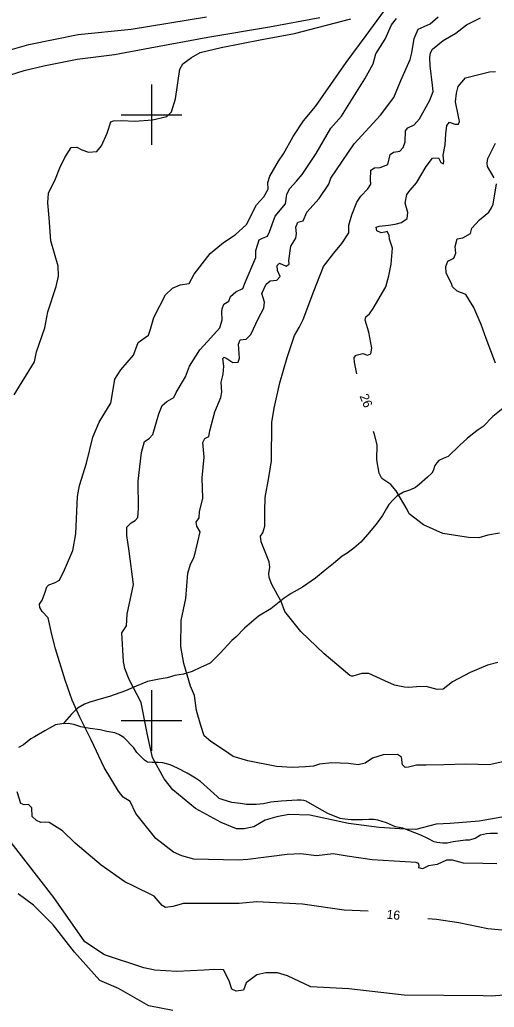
# Model space of a CAD drawing. Extents: x 646142 to 649934, y 5874075 to 5876351.
# Drawn here: x 647756.5 to 647913, y 5874505.3 to 5874831.3 of the extents above; entities that cross this region are included whole.
import ezdxf

# ---------------------------------------------------------------- set-up
doc = ezdxf.new("R2010")
doc.units = 0
for name, color, linetype in [('Niveau 1', 7, 'Continuous'), ('Niveau 2', 7, 'Continuous'), ('Niveau 22', 7, 'Continuous'), ('Niveau 61', 7, 'Continuous')]:
    doc.layers.add(name, color=color, linetype=linetype)

msp = doc.modelspace()

# ---------------------------------------------------------------- linework, layer by layer
at = {"layer": 'Niveau 1'}
for points in [[(647811.22, 5874713.4), (647812.51, 5874716.93), (647815.95, 5874722.32), (647818.47, 5874725.15), (647822.47, 5874729.66), (647823.25, 5874732.32), (647823.23, 5874734.89), (647823.24, 5874735.95), (647823.79, 5874737.42), (647825.45, 5874738.4), (647825.99, 5874739.98), (647827.83, 5874741.46), (647830.06, 5874742.62), (647830.92, 5874744.58), (647834.42, 5874752.8), (647834.42, 5874755.15), (647835.47, 5874758.66), (647836.59, 5874759.24), (647838.28, 5874759.88), (647838.95, 5874761.35), (647840.78, 5874766.47), (647844.23, 5874770.57), (647844.61, 5874773.78), (647845.6, 5874775.64), (647847.81, 5874778.09), (647849.7, 5874780.28), (647854.28, 5874787.19), (647859.18, 5874795.55), (647862.64, 5874799.54), (647870.32, 5874811.83), (647873.1, 5874816.8), (647873.94, 5874820.06), (647877.09, 5874824.96), (647877.09, 5874824.96), (647879.2, 5874829.64), (647880.85, 5874831.8)], [(647921.16, 5874569.04), (647908.05, 5874566.79), (647898.54, 5874565.95), (647893.89, 5874565.72), (647887.16, 5874563.99), (647883.64, 5874564.1), (647875.05, 5874564.64), (647864.97, 5874565.97), (647852.18, 5874568.77), (647845.26, 5874568.9), (647841.36, 5874568.15), (647837.49, 5874567.06), (647833.74, 5874564.82), (647830.52, 5874564.26), (647828.07, 5874564.25), (647822.95, 5874566.3), (647814.52, 5874570.95), (647807, 5874577.1), (647804.18, 5874580.68), (647800.3, 5874587.78), (647798.78, 5874594.64), (647797.86, 5874599.12), (647796.59, 5874605.89), (647792.66, 5874613.46), (647791.23, 5874617.18), (647790.77, 5874619.47), (647790.16, 5874628.9), (647791.68, 5874631.27), (647791.99, 5874635.05), (647794.04, 5874644.86), (647792.58, 5874655.84), (647791.82, 5874661.04), (647791.88, 5874663.86), (647793.26, 5874665.29), (647794.59, 5874666.01), (647795.43, 5874667.03), (647795.71, 5874669.99), (647795.62, 5874679), (647796.65, 5874688.48), (647797.69, 5874692.1), (647799.23, 5874693.08), (647800.38, 5874694.37), (647802.38, 5874701.25), (647803.51, 5874703.94), (647805.02, 5874705.27), (647807.34, 5874706.67), (647808.11, 5874708.28), (647811.22, 5874713.4)]]:
    msp.add_lwpolyline(points, dxfattribs=at)
at = {"layer": 'Niveau 2'}
for points in [[(647843.52, 5874787.06), (647846.7, 5874792.79), (647850.17, 5874797.96), (647854.04, 5874802.7), (647864.2, 5874817.25), (647870.82, 5874826.15), (647876.8, 5874834.4)], [(647747.86, 5874819.84), (647759.56, 5874823.15), (647775.75, 5874826.43), (647793.27, 5874828.19), (647818.1, 5874832.34)], [(647751.02, 5874812.39), (647757.94, 5874814.59), (647764.45, 5874816.16), (647775.48, 5874818.3), (647787.74, 5874819.86), (647799.58, 5874822.08), (647818.54, 5874825.58), (647838.93, 5874829), (647855.47, 5874832.14)], [(647786.58, 5874797.63), (647787.48, 5874797.96), (647790.17, 5874798.11), (647794.44, 5874797.83), (647800.27, 5874798.3), (647804.98, 5874799.37), (647806.59, 5874800.94), (647807.92, 5874805.2), (647809.28, 5874815), (647810.28, 5874816.75), (647813.12, 5874818.92), (647816.02, 5874820.51), (647822.91, 5874822.14), (647836.4, 5874824.8), (647847.14, 5874826.82), (647865.71, 5874831.63)], [(647816.01, 5874662.28), (647814.88, 5874664.16), (647814.75, 5874665.43), (647815.66, 5874666.93), (647815.82, 5874668.82), (647816.87, 5874673.37), (647816.66, 5874680.13), (647817.38, 5874686.88), (647816.89, 5874691.74), (647817.57, 5874693.1), (647818.91, 5874693.7), (647819.19, 5874695.6), (647820.89, 5874701.86), (647822.87, 5874706.62), (647823.15, 5874708.41), (647822.94, 5874711.67), (647823.61, 5874714.31), (647823.8, 5874717.02), (647823.56, 5874719.46), (647823.97, 5874719.97), (647824.84, 5874719.47), (647826.85, 5874718.15), (647828.58, 5874718.32), (647829.03, 5874719.66), (647828.69, 5874724.19), (647829.25, 5874725.65), (647831.22, 5874725.85), (647832.7, 5874727.4), (647835.31, 5874732.82), (647837.08, 5874736.16), (647837.24, 5874738.05), (647836.35, 5874741.01), (647837.8, 5874744.08), (647837.8, 5874744.08), (647839.09, 5874745.15), (647841.29, 5874745.37), (647842.46, 5874746.54), (647841.56, 5874748.56), (647841.39, 5874750.18), (647842.25, 5874750.97), (647844.45, 5874750.02), (647845.43, 5874750.7), (647845.32, 5874751.86), (647845.89, 5874756.61), (647847.62, 5874759.24), (647847.81, 5874760.79), (647847.6, 5874762.87), (647848.26, 5874764.46), (647849.96, 5874764.99), (647851.2, 5874767.81), (647855.31, 5874772.32), (647858.45, 5874777.09), (647859.19, 5874779.04), (647861.02, 5874781.8), (647866.83, 5874790.36), (647875.48, 5874799.79), (647879.92, 5874805.63), (647882.28, 5874811.26), (647885.33, 5874818.25), (647885.81, 5874820.41), (647886.62, 5874825.19), (647887.95, 5874828.25), (647891.87, 5874830.05), (647894.57, 5874832.32)], [(647862.78, 5874757.48), (647865.11, 5874760.99), (647865.08, 5874763.56), (647866.03, 5874766.94), (647867.72, 5874771.08), (647869.03, 5874773.09), (647871.36, 5874775.55), (647872.37, 5874777.05), (647872.23, 5874778.44), (647872.37, 5874781.73), (647873.58, 5874782.44), (647875.45, 5874782.51), (647877.91, 5874783.58), (647878.75, 5874786.82), (647879.84, 5874787.63), (647881.91, 5874787.96), (647882.96, 5874789.12), (647883.7, 5874791.06), (647883.8, 5874794.7), (647884.52, 5874795.71), (647886.65, 5874796.63), (647888.43, 5874798.68), (647891.79, 5874804.76), (647892.9, 5874807.68), (647892.69, 5874809.76), (647891.93, 5874816.13), (647891.77, 5874818.92), (647891.97, 5874820.47), (647892.67, 5874821.59), (647896.23, 5874824.52), (647900.32, 5874826.93), (647903.9, 5874829.63), (647908.46, 5874831.96)], [(647867.72, 5874714.45), (647866.93, 5874718.28), (647866.78, 5874719.78), (647867.51, 5874720.55), (647869.67, 5874721.12), (647871.24, 5874720.58), (647872.36, 5874721.04), (647872.64, 5874722.94), (647871.64, 5874728.2), (647870.43, 5874732.17), (647870.67, 5874733.24), (647871.84, 5874734.3), (647873.07, 5874736.05), (647877.25, 5874743.13), (647878.28, 5874746.85), (647879.06, 5874750.67), (647879.46, 5874755.97), (647878.46, 5874758.9), (647878.34, 5874760.17), (647877.75, 5874761.4), (647876.95, 5874761.2), (647875.69, 5874760.96), (647874.34, 5874761.64), (647874.1, 5874762.9), (647875.11, 5874763.24), (647878.12, 5874763.54), (647880.41, 5874763.89), (647882.46, 5874764.44), (647884.31, 5874765.68), (647884.58, 5874767.69), (647883.69, 5874770.76), (647884.22, 5874773.62), (647885.35, 5874775.13), (647887.45, 5874777.45), (647890.63, 5874782.91), (647892.69, 5874785.68), (647894.66, 5874785.77), (647895.4, 5874784.2), (647896.26, 5874783.82), (647896.41, 5874784.66), (647896.21, 5874786.62), (647896.91, 5874790.08), (647897.13, 5874793.73), (647897.44, 5874796.45), (647898.26, 5874797.58), (647900.08, 5874796.83), (647901.25, 5874796.83), (647901.62, 5874797.8), (647901.17, 5874799.98), (647900.28, 5874804.21), (647900.56, 5874807.16), (647901.16, 5874809.33), (647903.57, 5874812.14), (647911.53, 5874814.11), (647913.5, 5874814.31)], [(647754.69, 5874707.54), (647761.34, 5874718.44), (647762.07, 5874721.69), (647764.79, 5874729.62), (647765.78, 5874734.9), (647768.57, 5874743.3), (647769.29, 5874746.67), (647769.19, 5874749.95), (647766.81, 5874758.31), (647766.16, 5874765.9), (647765.77, 5874770.92), (647766.03, 5874774.13), (647768.26, 5874778.83), (647769.78, 5874782.4), (647771.42, 5874785.86), (647773.44, 5874789.13), (647775.31, 5874789.32), (647777.04, 5874788.43), (647779.24, 5874787.59), (647781.92, 5874787.86), (647783.5, 5874789.67), (647785.31, 5874793.85), (647786.58, 5874797.63)], [(647913.05, 5874779.14), (647910.81, 5874782.88), (647910.69, 5874784.04), (647910.89, 5874785.58), (647911.77, 5874787.3), (647913.41, 5874790.61)], [(647766.06, 5874644.77), (647767.98, 5874645.44), (647769.66, 5874646.31), (647771.3, 5874649.76), (647774.05, 5874656.14), (647775.02, 5874661.63), (647775.53, 5874673.89), (647776.21, 5874677.6), (647778.51, 5874684.99), (647780.58, 5874693.53), (647782.66, 5874698.44), (647785.77, 5874703.57), (647786.6, 5874704.71), (647786.87, 5874706.62), (647787.9, 5874712.71), (647789.82, 5874715.72), (647794.02, 5874720.61), (647795.59, 5874724.76), (647796.79, 5874725.7), (647798.98, 5874727.22), (647799.61, 5874729.16), (647800.74, 5874733.03), (647804.56, 5874740.47), (647806.92, 5874742.7), (647809.39, 5874743.77), (647812.39, 5874744.31), (647814.08, 5874747.3), (647819.37, 5874754.18), (647823.7, 5874757.79), (647827.56, 5874760.29), (647831.32, 5874763.72), (647834.65, 5874770.29), (647837.08, 5874772.89), (647838.48, 5874775.38), (647838.37, 5874777.6), (647838.98, 5874779.66), (647841.88, 5874784.66), (647843.52, 5874787.06)], [(647913.42, 5874717.98), (647910.4, 5874726.07), (647908.77, 5874730.68), (647906.27, 5874736.36), (647903.63, 5874740.65), (647900.84, 5874741.76), (647899.31, 5874743.13), (647898.96, 5874744.26), (647897.22, 5874747.7), (647897.12, 5874749.9), (647897.76, 5874751.6), (647899.76, 5874752.61), (647900.4, 5874754.31), (647900.18, 5874756.51), (647900.86, 5874759.02), (647902.69, 5874759.32), (647905.23, 5874760.74), (647905.63, 5874762.53), (647908.15, 5874765.24), (647911.28, 5874767.77), (647912.17, 5874769.26), (647912.64, 5874770.47), (647913.83, 5874777.12)], [(647914.26, 5874619.18), (647910.85, 5874618.25), (647905.15, 5874615.81), (647899.27, 5874612.77), (647896.25, 5874610.37), (647894.17, 5874610.16), (647890.56, 5874611.2), (647887.42, 5874611.12), (647884.88, 5874610.86), (647883.47, 5874610.95), (647880.14, 5874611.67), (647876.96, 5874613.1), (647871.7, 5874615.49), (647869.37, 5874615.49), (647866.43, 5874614.61), (647865.96, 5874614.56), (647865.35, 5874614.85), (647861.13, 5874618.51), (647856.94, 5874621.94), (647849.19, 5874629.33), (647843.98, 5874635.93), (647842.7, 5874639.3), (647839.69, 5874644.83), (647838.76, 5874647.19), (647838.63, 5874648.46), (647838.99, 5874650.6), (647838.82, 5874652.34), (647836.17, 5874658.96), (647835.98, 5874660.81), (647836.68, 5874661.93), (647837.4, 5874664.11), (647837.36, 5874669.12), (647837.49, 5874673.58), (647838.69, 5874680.24), (647839.54, 5874685.7), (647839.66, 5874698.33), (647840.47, 5874703.09), (647842.31, 5874711.45), (647844.73, 5874719.88), (647847.15, 5874727.14), (647848.64, 5874729.74), (647850.01, 5874732.34), (647853.5, 5874741.7), (647856.77, 5874749.86), (647860.18, 5874754.3), (647862.78, 5874757.48)], [(647914.78, 5874661.84), (647910.88, 5874661.21), (647907.94, 5874660.34), (647904.56, 5874660.35), (647899.59, 5874661.13), (647896.04, 5874661.71), (647889.69, 5874664.57), (647885.02, 5874668.18), (647884.29, 5874669.62), (647880.64, 5874675.78), (647878.91, 5874677.94), (647877.92, 5874678.54), (647875.92, 5874679.86), (647875.04, 5874681.64), (647874.26, 5874685.99), (647874.45, 5874691.03), (647873.52, 5874694.43), (647873.26, 5874695.36)], [(647915.85, 5874586.29), (647911.39, 5874585.37), (647907.76, 5874585.47), (647903.55, 5874585.52), (647896.44, 5874585.39), (647890.61, 5874585.27), (647887.35, 5874585.18), (647884.73, 5874584.56), (647883.69, 5874584.46), (647882.78, 5874585.3), (647882.41, 5874587.83), (647881.15, 5874588.76), (647876.38, 5874588.63), (647872.86, 5874587.57), (647870.46, 5874585.93), (647868.18, 5874585.35), (647864.99, 5874585.73), (647859.47, 5874585.99), (647855.42, 5874585.59), (647853.39, 5874584.92), (647850.73, 5874584.65), (647846.43, 5874584.45), (647841.26, 5874584.75), (647831.72, 5874586.71), (647826.9, 5874588.09), (647824.02, 5874590.02), (647819.51, 5874593.08), (647817.33, 5874594.96), (647816.28, 5874598.36), (647814.86, 5874603.24), (647814.12, 5874608.19), (647812.87, 5874611.34), (647810.59, 5874618.82), (647809.67, 5874624.46), (647809.74, 5874633), (647811.34, 5874640.29), (647812.01, 5874648.66), (647812.89, 5874651.56), (647814.05, 5874653.9), (647815.3, 5874658.94), (647816.01, 5874662.28)], [(647913.89, 5874552.62), (647909.31, 5874552.75), (647902.85, 5874552.92), (647899.24, 5874553.84), (647897.25, 5874553.88), (647894.23, 5874552.4), (647891.34, 5874551.99), (647889.34, 5874550.97), (647888.13, 5874551.32), (647888.29, 5874552.04), (647888.11, 5874552.72), (647887.25, 5874553.1), (647872.75, 5874553.99), (647872.75, 5874553.99), (647864.55, 5874555.16), (647859.9, 5874555.98), (647857.13, 5874555.58), (647854.46, 5874555.31), (647849.24, 5874555.96), (647844.7, 5874555.74), (647831.75, 5874554.08), (647828.6, 5874553.89), (647813.93, 5874554.17), (647809.95, 5874555.29), (647807.25, 5874556.54), (647801.41, 5874560.99), (647794.83, 5874569.23), (647792.9, 5874573.26), (647790.65, 5874574.67), (647789.04, 5874576.62), (647784.38, 5874584.47), (647780.05, 5874593.64), (647776.36, 5874601.13), (647773.79, 5874606.73), (647771.49, 5874613.3), (647768.32, 5874623.65), (647767.14, 5874628.34), (647765.88, 5874633.85), (647763.9, 5874635.99), (647763.18, 5874637.33), (647763.07, 5874638.37), (647763.87, 5874639.74), (647764.9, 5874642.31), (647765.42, 5874644.12), (647766.06, 5874644.77)], [(647871.4, 5874536.99), (647863.51, 5874537.37), (647849.82, 5874539.28), (647834.61, 5874540.09), (647828.92, 5874539.52), (647820.82, 5874539.53), (647810.5, 5874539.54), (647806.96, 5874538.6), (647804.64, 5874538.25), (647803.53, 5874538.84), (647800.86, 5874541.98), (647793.95, 5874545.39), (647791.23, 5874546.76), (647783.4, 5874552.19), (647774.79, 5874559.53), (647770.63, 5874563.57), (647766.24, 5874566.3), (647765.06, 5874566.42), (647763.43, 5874566.25), (647762.07, 5874566.94), (647760.64, 5874568.32), (647760.47, 5874571.12), (647759.42, 5874572.19), (647758.02, 5874572.16), (647756.92, 5874572.52), (647755.71, 5874576.39)], [(647909.42, 5874509.09), (647883.33, 5874509.28), (647865.03, 5874511.43), (647852.51, 5874512.05), (647844.87, 5874515.63), (647841.59, 5874516.7), (647837.72, 5874516.67), (647834.73, 5874516.02), (647831.24, 5874513.32), (647830.3, 5874510.99), (647827.87, 5874510.63), (647826.51, 5874511.32), (647825.65, 5874514.05), (647823.76, 5874517.61), (647820.8, 5874517.79), (647817.3, 5874517.55), (647808.3, 5874517.12), (647801.09, 5874517.56), (647797.49, 5874518.26), (647784.48, 5874522.59), (647777.94, 5874526.86), (647767.75, 5874541.58), (647753.68, 5874559.67)], [(647806.98, 5874504.24), (647799.06, 5874505.79), (647789.06, 5874511.49), (647782.91, 5874514.16), (647774.55, 5874523.44), (647767.51, 5874532.49), (647761.08, 5874539.02), (647755.99, 5874542.75)], [(647919.21, 5874530.42), (647910.92, 5874531.23), (647901.34, 5874533.2), (647893.97, 5874534.22), (647891.18, 5874534.54)], [(647919.02, 5874509.46), (647912.02, 5874508.99), (647909.42, 5874509.09)]]:
    msp.add_lwpolyline(points, dxfattribs=at)
at = {"layer": 'Niveau 22'}
for points in [[(647917.03, 5874703.82), (647912.56, 5874700.32), (647909.36, 5874697.1), (647907.76, 5874695.92), (647905.9, 5874694.52), (647904.13, 5874693.13), (647901.6, 5874690.74), (647897.86, 5874687.17), (647896.16, 5874686.46), (647894.8, 5874685.79), (647894.06, 5874685.08), (647893.48, 5874684.16), (647892.9, 5874682.41), (647892.41, 5874681.69), (647891.02, 5874680.34), (647888.3, 5874677.89), (647887.07, 5874676.89), (647885.43, 5874676.09), (647883.1, 5874675.36), (647880.94, 5874674.02)], [(647880.94, 5874674.02), (647879.86, 5874672.99), (647878.22, 5874671.28), (647877.54, 5874670), (647876.2, 5874667.65), (647874.11, 5874664.78), (647871.21, 5874661.39), (647869.03, 5874658.9), (647866.71, 5874656.83), (647864.48, 5874655.24), (647862.86, 5874654.25), (647861.45, 5874652.99), (647860.04, 5874651.83), (647857.26, 5874649.61), (647854.13, 5874646.97), (647849.83, 5874644), (647846.03, 5874641.86), (647843.7, 5874640.32), (647839.31, 5874636.81), (647835.29, 5874634.46), (647830.67, 5874630.45), (647827.77, 5874627.49), (647826.44, 5874626.38), (647822.66, 5874622.17), (647819.3, 5874618.92), (647818.12, 5874618.31), (647816.13, 5874617.52), (647813.39, 5874616.21), (647810.54, 5874615.33), (647807.66, 5874614.88), (647805.14, 5874614.08), (647802.49, 5874613.6), (647798.67, 5874612.85), (647794.93, 5874611.29), (647791.38, 5874609.8), (647786.13, 5874607.93), (647783.37, 5874607.15), (647779.62, 5874606.08), (647777.87, 5874605.36), (647775.77, 5874604.21), (647774.89, 5874603.44), (647773.63, 5874602.1), (647772.08, 5874600.34), (647770.88, 5874598.89)], [(647877.55, 5874566.17), (647874.66, 5874567.07), (647873.29, 5874567.31), (647871.65, 5874567.32), (647869.59, 5874567.15), (647865.83, 5874567.13), (647863.79, 5874567.35), (647862.22, 5874567.61), (647858.14, 5874569.25), (647854.64, 5874571.24), (647851, 5874573.31), (647850.2, 5874573.56), (647849.32, 5874573.66), (647848.02, 5874573.66), (647842.75, 5874573.39), (647839.37, 5874573.02), (647836.93, 5874572.47), (647834.54, 5874572.26), (647831.27, 5874572.2), (647829.3, 5874572.57), (647826.52, 5874572.9), (647823.29, 5874573.85), (647822.33, 5874574.18), (647821.64, 5874574.83), (647816.14, 5874579.79), (647814.48, 5874580.91), (647811.74, 5874582.64), (647808.53, 5874584.27), (647806.15, 5874585.32), (647803.72, 5874586.02), (647802.21, 5874586.15), (647800.23, 5874586.13), (647798.63, 5874586.25), (647797.69, 5874586.92), (647795.15, 5874589.45), (647794.12, 5874590.98), (647790.9, 5874594.4), (647789.16, 5874595.37), (647787.9, 5874595.86), (647785.19, 5874596.39), (647783.06, 5874596.89), (647779.58, 5874597.34), (647776.63, 5874597.84), (647774.37, 5874598.71), (647772.45, 5874598.99), (647770.34, 5874598.86), (647768.25, 5874598.54), (647766.29, 5874597.41), (647764.8, 5874596.52), (647761.42, 5874594.61), (647760.14, 5874593.94), (647757.7, 5874591.94), (647756.15, 5874591.05)], [(647914.1, 5874562.67), (647911.73, 5874562.7), (647910.49, 5874562.57), (647909.45, 5874562.36), (647908.52, 5874562.07), (647906.75, 5874561.06), (647904.73, 5874560.5), (647903.52, 5874560.52), (647899.49, 5874559.89), (647897.56, 5874559.49), (647896.06, 5874559.47), (647894.07, 5874559.65), (647893.26, 5874559.95), (647891.18, 5874560.98), (647888.79, 5874562.07), (647886.82, 5874562.92), (647882.84, 5874564.47), (647880.49, 5874564.9), (647877.55, 5874566.17)]]:
    msp.add_lwpolyline(points, dxfattribs=at)
at = {"layer": 'Niveau 61'}
for points in [[(647800, 5874810), (647800, 5874800), (647800, 5874790)], [(647790, 5874800), (647800, 5874800), (647810, 5874800)], [(647800, 5874610), (647800, 5874600), (647800, 5874590)], [(647790, 5874600), (647800, 5874600), (647810, 5874600)]]:
    msp.add_lwpolyline(points, dxfattribs=at)

# ---------------------------------------------------------------- texts
at = {"layer": 'Niveau 2'}
for s, rotation, p in [('26', 292.6509, (647868.54, 5874707.07)), ('16', 354.0068, (647877.41, 5874534.57))]:
    msp.add_text(s, height=3, rotation=rotation, dxfattribs=at).set_placement(p)

doc.saveas('drawing.dxf')
